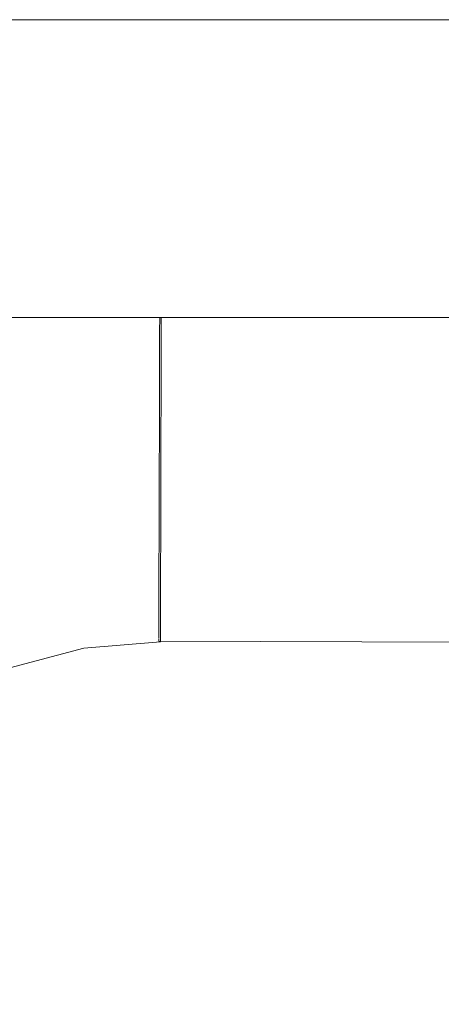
# Model space of a CAD drawing. Header units: millimetres. Extents: x -30280 to 309309, y -17460 to 4378.
# Tile 487 of 656: x 149505 to 149521, y -14496 to -14458. Entities that reach past the tile are written whole.
import ezdxf

# ---------------------------------------------------------------- set-up
doc = ezdxf.new("R2010")
doc.units = ezdxf.units.MM
doc.header["$MEASUREMENT"] = 0
doc.linetypes.add('Wipeout_Contour', pattern=[1000, 0, -1000])
doc.layers.add('P1_PLANTA PRIMERA_4_Nuevo_08_E_Envans secs', color=7, linetype='Continuous')
doc.layers.add('P1_PLANTA PRIMERA_4_Nuevo_09_EI_Mobiliari general', color=7, linetype='Continuous')
doc.layers.add('P1_PLANTA PRIMERA_4_Nuevo_09_EI_Mobiliari general_Pluma_Nº__1', color=7, linetype='Continuous', lineweight=5)

msp = doc.modelspace()

# ---------------------------------------------------------------- wipeouts: each hides what was drawn before it
at = {"color": 254, "linetype": 'Wipeout_Contour', "lineweight": 0, "ltscale": 601504.63458}
msp.add_wipeout([(149903.929, -14469.75), (149903.929, -14458.215), (149453.929, -14458.215), (149453.929, -14469.75)], dxfattribs=at).dxf.layer = 'P1_PLANTA PRIMERA_4_Nuevo_09_EI_Mobiliari general'
at = {"color": 254, "linetype": 'Wipeout_Contour', "lineweight": 0, "ltscale": 4210604.900620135}
msp.add_wipeout([(149493.395, -14496.363), (149491.819, -14505.297), (149497.826, -14503.696), (149503.486, -14503.223), (149678.929, -14503.678), (149854.372, -14503.196), (149860.032, -14503.696), (149865.582, -14505.147), (149864.463, -14496.363), (149863.694, -14493.495), (149862.438, -14490.805), (149860.733, -14488.374), (149858.631, -14486.277), (149856.196, -14484.578), (149853.503, -14483.328), (149850.633, -14482.566), (149847.674, -14482.315), (149692.121, -14482.728), (149678.929, -14482.764), (149665.738, -14482.801), (149510.184, -14482.293), (149507.225, -14482.566), (149504.355, -14483.328), (149501.662, -14484.578), (149499.227, -14486.277), (149497.125, -14488.374), (149495.42, -14490.805), (149494.164, -14493.495)], dxfattribs=at).dxf.layer = 'P1_PLANTA PRIMERA_4_Nuevo_09_EI_Mobiliari general'

# ---------------------------------------------------------------- next in the draw order: wipeouts: each hides what was drawn before it
at = {"color": 254, "linetype": 'Wipeout_Contour', "lineweight": 0, "ltscale": 751007.783642}
msp.add_wipeout([(149504.479, -14469.75), (149499.886, -14470.969), (149500.275, -14472.043), (149505.17, -14470.743), (149504.998, -14469.75)], dxfattribs=at).dxf.layer = 'P1_PLANTA PRIMERA_4_Nuevo_09_EI_Mobiliari general'

# ---------------------------------------------------------------- next in the draw order: wipeouts: each hides what was drawn before it
at = {"color": 254, "linetype": 'Wipeout_Contour', "lineweight": 0, "ltscale": 600824.869314}
msp.add_wipeout([(149510.156, -14469.75), (149504.998, -14469.75), (149505.17, -14470.743), (149510.154, -14470.32)], dxfattribs=at).dxf.layer = 'P1_PLANTA PRIMERA_4_Nuevo_09_EI_Mobiliari general'

# ---------------------------------------------------------------- next in the draw order: wipeouts: each hides what was drawn before it
at = {"color": 254, "linetype": 'Wipeout_Contour', "lineweight": 0, "ltscale": 600806.767216}
msp.add_wipeout([(149505.17, -14470.743), (149500.275, -14472.043), (149500.705, -14473.232), (149505.387, -14471.989)], dxfattribs=at).dxf.layer = 'P1_PLANTA PRIMERA_4_Nuevo_09_EI_Mobiliari general'

# ---------------------------------------------------------------- next in the draw order: wipeouts: each hides what was drawn before it
at = {"color": 254, "linetype": 'Wipeout_Contour', "lineweight": 0, "ltscale": 600825.676608}
msp.add_wipeout([(149505.17, -14470.743), (149505.387, -14471.989), (149510.151, -14471.584), (149510.154, -14470.32)], dxfattribs=at).dxf.layer = 'P1_PLANTA PRIMERA_4_Nuevo_09_EI_Mobiliari general'

# ---------------------------------------------------------------- next in the draw order: wipeouts: each hides what was drawn before it
at = {"color": 254, "linetype": 'Wipeout_Contour', "lineweight": 0, "ltscale": 450961.69824}
msp.add_wipeout([(149510.156, -14469.75), (149678.929, -14470.764), (149678.929, -14469.75)], dxfattribs=at).dxf.layer = 'P1_PLANTA PRIMERA_4_Nuevo_09_EI_Mobiliari general'
at = {"color": 254, "linetype": 'Wipeout_Contour', "lineweight": 0, "ltscale": 600808.575912}
msp.add_wipeout([(149505.387, -14471.989), (149500.705, -14473.232), (149501.163, -14474.498), (149505.617, -14473.316)], dxfattribs=at).dxf.layer = 'P1_PLANTA PRIMERA_4_Nuevo_09_EI_Mobiliari general'

# ---------------------------------------------------------------- next in the draw order: wipeouts: each hides what was drawn before it
at = {"color": 254, "linetype": 'Wipeout_Contour', "lineweight": 0, "ltscale": 600826.684677}
msp.add_wipeout([(149510.214, -14471.579), (149505.387, -14471.989), (149505.617, -14473.316), (149510.147, -14472.931)], dxfattribs=at).dxf.layer = 'P1_PLANTA PRIMERA_4_Nuevo_09_EI_Mobiliari general'

# ---------------------------------------------------------------- next in the draw order: wipeouts: each hides what was drawn before it
at = {"color": 254, "linetype": 'Wipeout_Contour', "lineweight": 0, "ltscale": 601171.406107}
msp.add_wipeout([(149510.155, -14470.293), (149510.151, -14471.557), (149678.929, -14472.028), (149678.929, -14470.764)], dxfattribs=at).dxf.layer = 'P1_PLANTA PRIMERA_4_Nuevo_09_EI_Mobiliari general'
at = {"color": 254, "linetype": 'Wipeout_Contour', "lineweight": 0, "ltscale": 600810.472521}
msp.add_wipeout([(149505.617, -14473.316), (149501.163, -14474.498), (149501.635, -14475.805), (149505.855, -14474.684)], dxfattribs=at).dxf.layer = 'P1_PLANTA PRIMERA_4_Nuevo_09_EI_Mobiliari general'

# ---------------------------------------------------------------- next in the draw order: wipeouts: each hides what was drawn before it
at = {"color": 254, "linetype": 'Wipeout_Contour', "lineweight": 0, "ltscale": 600827.711642}
msp.add_wipeout([(149510.21, -14472.926), (149505.617, -14473.316), (149505.855, -14474.684), (149510.206, -14474.315)], dxfattribs=at).dxf.layer = 'P1_PLANTA PRIMERA_4_Nuevo_09_EI_Mobiliari general'

# ---------------------------------------------------------------- next in the draw order: wipeouts: each hides what was drawn before it
at = {"color": 254, "linetype": 'Wipeout_Contour', "lineweight": 0, "ltscale": 601171.963812}
msp.add_wipeout([(149510.151, -14471.557), (149510.21, -14472.904), (149678.929, -14473.375), (149678.929, -14472.028)], dxfattribs=at).dxf.layer = 'P1_PLANTA PRIMERA_4_Nuevo_09_EI_Mobiliari general'
at = {"color": 254, "linetype": 'Wipeout_Contour', "lineweight": 0, "ltscale": 600812.399513}
msp.add_wipeout([(149505.855, -14474.684), (149501.635, -14475.805), (149502.107, -14477.111), (149506.093, -14476.053)], dxfattribs=at).dxf.layer = 'P1_PLANTA PRIMERA_4_Nuevo_09_EI_Mobiliari general'

# ---------------------------------------------------------------- next in the draw order: wipeouts: each hides what was drawn before it
at = {"color": 254, "linetype": 'Wipeout_Contour', "lineweight": 0, "ltscale": 600828.706185}
msp.add_wipeout([(149510.206, -14474.315), (149505.855, -14474.684), (149506.093, -14476.053), (149510.202, -14475.704)], dxfattribs=at).dxf.layer = 'P1_PLANTA PRIMERA_4_Nuevo_09_EI_Mobiliari general'

# ---------------------------------------------------------------- next in the draw order: wipeouts: each hides what was drawn before it
at = {"color": 254, "linetype": 'Wipeout_Contour', "lineweight": 0, "ltscale": 901785.081385}
msp.add_wipeout([(149510.147, -14472.931), (149510.206, -14474.293), (149678.93, -14474.764), (149692.143, -14474.728), (149692.147, -14473.412), (149510.147, -14472.904)], dxfattribs=at).dxf.layer = 'P1_PLANTA PRIMERA_4_Nuevo_09_EI_Mobiliari general'
at = {"color": 254, "linetype": 'Wipeout_Contour', "lineweight": 0, "ltscale": 600814.2985}
msp.add_wipeout([(149506.093, -14476.053), (149502.107, -14477.111), (149502.565, -14478.378), (149506.324, -14477.38)], dxfattribs=at).dxf.layer = 'P1_PLANTA PRIMERA_4_Nuevo_09_EI_Mobiliari general'

# ---------------------------------------------------------------- next in the draw order: wipeouts: each hides what was drawn before it
at = {"color": 254, "linetype": 'Wipeout_Contour', "lineweight": 0, "ltscale": 600829.687007}
msp.add_wipeout([(149510.202, -14475.704), (149506.093, -14476.053), (149506.324, -14477.38), (149510.198, -14477.051)], dxfattribs=at).dxf.layer = 'P1_PLANTA PRIMERA_4_Nuevo_09_EI_Mobiliari general'

# ---------------------------------------------------------------- next in the draw order: wipeouts: each hides what was drawn before it
at = {"color": 254, "linetype": 'Wipeout_Contour', "lineweight": 0, "ltscale": 601199.381323}
msp.add_wipeout([(149510.202, -14475.682), (149692.139, -14476.191), (149692.143, -14474.801), (149510.206, -14474.293)], dxfattribs=at).dxf.layer = 'P1_PLANTA PRIMERA_4_Nuevo_09_EI_Mobiliari general'
at = {"color": 254, "linetype": 'Wipeout_Contour', "lineweight": 0, "ltscale": 600816.112008}
msp.add_wipeout([(149506.324, -14477.38), (149502.565, -14478.378), (149502.995, -14479.566), (149506.54, -14478.625)], dxfattribs=at).dxf.layer = 'P1_PLANTA PRIMERA_4_Nuevo_09_EI_Mobiliari general'

# ---------------------------------------------------------------- next in the draw order: wipeouts: each hides what was drawn before it
at = {"color": 254, "linetype": 'Wipeout_Contour', "lineweight": 0, "ltscale": 600830.624567}
msp.add_wipeout([(149510.198, -14477.051), (149506.324, -14477.38), (149506.54, -14478.625), (149510.195, -14478.315)], dxfattribs=at).dxf.layer = 'P1_PLANTA PRIMERA_4_Nuevo_09_EI_Mobiliari general'

# ---------------------------------------------------------------- next in the draw order: wipeouts: each hides what was drawn before it
at = {"color": 254, "linetype": 'Wipeout_Contour', "lineweight": 0, "ltscale": 601147.303589}
msp.add_wipeout([(149510.198, -14477.029), (149665.723, -14477.464), (149665.719, -14476.191), (149510.202, -14475.682)], dxfattribs=at).dxf.layer = 'P1_PLANTA PRIMERA_4_Nuevo_09_EI_Mobiliari general'
at = {"color": 254, "linetype": 'Wipeout_Contour', "lineweight": 0, "ltscale": 600817.785221}
msp.add_wipeout([(149506.54, -14478.625), (149502.995, -14479.566), (149503.384, -14480.641), (149506.736, -14479.751)], dxfattribs=at).dxf.layer = 'P1_PLANTA PRIMERA_4_Nuevo_09_EI_Mobiliari general'

# ---------------------------------------------------------------- next in the draw order: wipeouts: each hides what was drawn before it
at = {"color": 254, "linetype": 'Wipeout_Contour', "lineweight": 0, "ltscale": 600831.490691}
msp.add_wipeout([(149510.195, -14478.315), (149506.54, -14478.625), (149506.736, -14479.751), (149510.192, -14479.457)], dxfattribs=at).dxf.layer = 'P1_PLANTA PRIMERA_4_Nuevo_09_EI_Mobiliari general'
at = {"color": 254, "linetype": 'Wipeout_Contour', "lineweight": 0, "ltscale": 450616.339835}
msp.add_wipeout([(149506.905, -14480.722), (149503.719, -14481.568), (149507.042, -14481.51)], dxfattribs=at).dxf.layer = 'P1_PLANTA PRIMERA_4_Nuevo_09_EI_Mobiliari general'

# ---------------------------------------------------------------- next in the draw order: wipeouts: each hides what was drawn before it
at = {"color": 254, "linetype": 'Wipeout_Contour', "lineweight": 0, "ltscale": 601147.806785}
msp.add_wipeout([(149510.195, -14478.293), (149665.726, -14478.728), (149665.723, -14477.537), (149510.198, -14477.029)], dxfattribs=at).dxf.layer = 'P1_PLANTA PRIMERA_4_Nuevo_09_EI_Mobiliari general'
at = {"color": 254, "linetype": 'Wipeout_Contour', "lineweight": 0, "ltscale": 450625.679456}
msp.add_wipeout([(149510.189, -14480.443), (149506.905, -14480.722), (149510.187, -14481.243)], dxfattribs=at).dxf.layer = 'P1_PLANTA PRIMERA_4_Nuevo_09_EI_Mobiliari general'
at = {"color": 254, "linetype": 'Wipeout_Contour', "lineweight": 0, "ltscale": 450617.021943}
msp.add_wipeout([(149507.042, -14481.51), (149503.991, -14482.32), (149507.143, -14482.091)], dxfattribs=at).dxf.layer = 'P1_PLANTA PRIMERA_4_Nuevo_09_EI_Mobiliari general'

# ---------------------------------------------------------------- next in the draw order: wipeouts: each hides what was drawn before it
at = {"color": 254, "linetype": 'Wipeout_Contour', "lineweight": 0, "ltscale": 601148.270712}
msp.add_wipeout([(149510.192, -14479.436), (149665.729, -14479.87), (149665.726, -14478.801), (149510.195, -14478.293)], dxfattribs=at).dxf.layer = 'P1_PLANTA PRIMERA_4_Nuevo_09_EI_Mobiliari general'
at = {"color": 254, "linetype": 'Wipeout_Contour', "lineweight": 0, "ltscale": 450626.031732}
msp.add_wipeout([(149510.187, -14481.243), (149507.042, -14481.51), (149510.185, -14481.833)], dxfattribs=at).dxf.layer = 'P1_PLANTA PRIMERA_4_Nuevo_09_EI_Mobiliari general'
at = {"color": 254, "linetype": 'Wipeout_Contour', "lineweight": 0, "ltscale": 450617.490266}
msp.add_wipeout([(149507.143, -14482.091), (149504.191, -14482.874), (149507.204, -14482.446)], dxfattribs=at).dxf.layer = 'P1_PLANTA PRIMERA_4_Nuevo_09_EI_Mobiliari general'

# ---------------------------------------------------------------- next in the draw order: wipeouts: each hides what was drawn before it
at = {"color": 254, "linetype": 'Wipeout_Contour', "lineweight": 0, "ltscale": 450626.302248}
msp.add_wipeout([(149510.185, -14481.833), (149507.143, -14482.091), (149510.184, -14482.194)], dxfattribs=at).dxf.layer = 'P1_PLANTA PRIMERA_4_Nuevo_09_EI_Mobiliari general'

# ---------------------------------------------------------------- next in the draw order: wipeouts: each hides what was drawn before it
at = {"color": 254, "linetype": 'Wipeout_Contour', "lineweight": 0, "ltscale": 450784.879669}
msp.add_wipeout([(149510.187, -14481.221), (149665.734, -14481.656), (149510.189, -14480.422)], dxfattribs=at).dxf.layer = 'P1_PLANTA PRIMERA_4_Nuevo_09_EI_Mobiliari general'

# ---------------------------------------------------------------- next in the draw order: wipeouts: each hides what was drawn before it
at = {"color": 254, "linetype": 'Wipeout_Contour', "lineweight": 0, "ltscale": 450785.061159}
msp.add_wipeout([(149510.185, -14481.811), (149665.736, -14482.245), (149510.187, -14481.221)], dxfattribs=at).dxf.layer = 'P1_PLANTA PRIMERA_4_Nuevo_09_EI_Mobiliari general'

# ---------------------------------------------------------------- next in the draw order: wipeouts: each hides what was drawn before it
at = {"color": 254, "linetype": 'Wipeout_Contour', "lineweight": 0, "ltscale": 450785.174154}
msp.add_wipeout([(149510.184, -14482.172), (149665.737, -14482.606), (149510.185, -14481.811)], dxfattribs=at).dxf.layer = 'P1_PLANTA PRIMERA_4_Nuevo_09_EI_Mobiliari general'

# ---------------------------------------------------------------- next in the draw order: wipeouts: each hides what was drawn before it
at = {"color": 254, "linetype": 'Wipeout_Contour', "lineweight": 0, "ltscale": 11546169.40718183}
msp.add_wipeout([(147377.62, -12475.052), (147377.62, -14920.051), (147901.155, -14920.052), (147903.854, -14904.977), (147970.958, -14530.194), (147971.595, -14527.856), (147975.525, -14505.564), (147953.929, -14505.564), (147953.929, -14449.995), (147967.565, -14023.885), (148390.293, -14023.885), (148403.857, -14449.995), (148403.929, -14505.564), (148382.333, -14505.564), (148386.263, -14527.856), (148386.9, -14530.194), (148428.929, -14764.931), (148470.958, -14530.194), (148471.595, -14527.856), (148475.525, -14505.564), (148453.929, -14505.564), (148453.929, -14449.995), (148467.565, -14023.885), (148890.293, -14023.885), (148903.857, -14449.995), (148903.929, -14505.564), (148882.333, -14505.564), (148886.263, -14527.856), (148886.9, -14530.194), (148928.929, -14764.931), (148970.958, -14530.194), (148971.595, -14527.856), (148975.525, -14505.564), (148953.929, -14505.564), (148953.929, -14449.995), (148967.565, -14023.885), (149390.293, -14023.885), (149403.857, -14449.995), (149403.929, -14505.564), (149382.333, -14505.564), (149386.263, -14527.856), (149386.9, -14530.194), (149428.929, -14764.931), (149470.958, -14530.194), (149471.595, -14527.856), (149475.525, -14505.564), (149453.929, -14505.564), (149453.929, -14449.995), (149467.565, -14023.885), (149890.293, -14023.885), (149903.857, -14449.995), (149903.929, -14505.564), (149882.333, -14505.564), (149886.263, -14527.856), (149886.9, -14530.194), (149928.929, -14764.931), (149970.958, -14530.194), (149971.595, -14527.856), (149975.525, -14505.564), (149953.929, -14505.564), (149953.929, -14449.995), (149967.565, -14023.885), (150390.293, -14023.885), (150403.857, -14449.995), (150403.929, -14505.564), (150382.333, -14505.564), (150386.263, -14527.856), (150386.9, -14530.194), (150428.929, -14764.931), (150470.958, -14530.194), (150471.595, -14527.856), (150475.525, -14505.564), (150453.929, -14505.564), (150453.929, -14449.995), (150467.565, -14023.885), (150732.62, -14023.885), (150732.62, -12475.052)], dxfattribs=at).dxf.layer = 'P1_PLANTA PRIMERA_4_Nuevo_08_E_Envans secs'

# ---------------------------------------------------------------- next in the draw order: linework, layer by layer
at = {"layer": 'P1_PLANTA PRIMERA_4_Nuevo_09_EI_Mobiliari general_Pluma_Nº__1', "color": 7, "linetype": 'Continuous', "lineweight": 5}
for p, q in [((149903.929, -14458.215), (149453.929, -14458.215)), ((149903.929, -14469.75), (149453.929, -14469.75)), ((149510.156, -14469.75), (149510.155, -14470.293)), ((149510.219, -14469.75), (149510.217, -14470.293)), ((149510.155, -14470.293), (149510.151, -14471.557)), ((149510.217, -14470.293), (149510.214, -14471.557)), ((149510.151, -14471.557), (149510.147, -14472.904)), ((149510.214, -14471.557), (149510.21, -14472.904)), ((149510.147, -14472.904), (149510.143, -14474.293)), ((149510.21, -14472.904), (149510.206, -14474.293)), ((149510.143, -14474.293), (149510.139, -14475.682)), ((149510.206, -14474.293), (149510.202, -14475.682)), ((149510.139, -14475.682), (149510.136, -14477.029)), ((149510.202, -14475.682), (149510.199, -14477.03)), ((149510.136, -14477.029), (149510.132, -14478.293)), ((149510.199, -14477.03), (149510.195, -14478.293)), ((149510.132, -14478.293), (149510.129, -14479.435)), ((149510.195, -14478.293), (149510.192, -14479.435)), ((149510.129, -14479.435), (149510.126, -14480.421)), ((149510.192, -14479.435), (149510.189, -14480.422)), ((149510.126, -14480.421), (149510.124, -14481.221)), ((149510.189, -14480.422), (149510.187, -14481.221)), ((149510.124, -14481.221), (149510.122, -14481.811)), ((149510.187, -14481.221), (149510.185, -14481.811)), ((149510.122, -14481.811), (149510.121, -14482.172)), ((149510.185, -14481.811), (149510.184, -14482.172)), ((149507.225, -14482.566), (149510.184, -14482.315)), ((149510.121, -14482.199), (149510.121, -14482.293)), ((149510.121, -14482.293), (149665.738, -14482.728)), ((149510.184, -14482.172), (149510.184, -14482.315)), ((149504.355, -14483.328), (149507.225, -14482.566))]:
    msp.add_line(p, q, dxfattribs=at)

doc.saveas('drawing.dxf')
